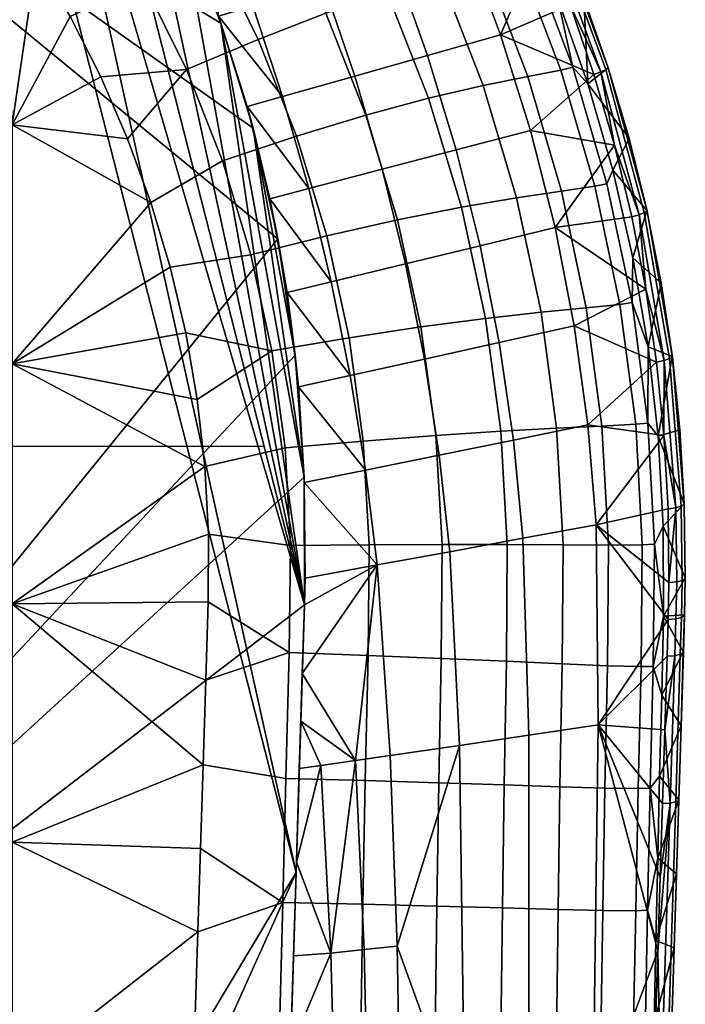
# Model space of a CAD drawing. Header units: millimetres. Extents: x -265 to 265, y -263 to 298.
# Tile 519 of 538: x 167 to 257, y -75 to 58. Entities that reach past the tile are written whole.
import ezdxf

# ---------------------------------------------------------------- set-up
doc = ezdxf.new("R2010")
doc.units = ezdxf.units.MM
doc.header["$MEASUREMENT"] = 0
for name, color, linetype in [('kryt', 254, 'Continuous'), ('nozky', 250, 'Continuous'), ('osy', 6, 'Continuous'), ('sedak', 23, 'Continuous')]:
    doc.layers.add(name, color=color, linetype=linetype)

msp = doc.modelspace()

# ---------------------------------------------------------------- linework, layer by layer
at = {"layer": 'osy'}
msp.add_lwpolyline([(200, 0), (-200, 0)], dxfattribs=at)

# ---------------------------------------------------------------- meshes
at = {"layer": 'kryt'}
mesh = msp.add_polyface(dxfattribs=at)
corners = [(-52, 180.81, 380), (-45, 182.38, 380), (-45, 120, 380), (-90, 120, 380), (-90, -110, 380), (90, -110, 380), (90, 120, 380), (45, 120, 380), (45, 182.38, 380), (52, 180.81, 380), (63.79, 177.63, 380), (75.41, 173.78, 380), (86.83, 169.27, 380), (98.02, 164.1, 380), (109.36, 158.02, 380), (120.36, 151.23, 380), (130.96, 143.71, 380), (141.1, 135.47, 380), (150.72, 126.5, 380), (159.76, 116.79, 380), (168.17, 106.35, 380), (175.88, 95.17, 380), (182.84, 83.24, 380), (188.99, 70.57, 380), (194.27, 57.15, 380), (198.62, 42.97, 380), (201.98, 28.03, 380), (204.29, 12.33, 380), (205.51, -4.13, 380), (205.55, -21.37, 380), (201.02, -165.96, 380), (200.74, -168.62, 380), (200.04, -171.3, 380), (198.9, -173.89, 380), (197.34, -176.31, 380), (195.42, -178.45, 380), (193.22, -180.24, 380), (190.82, -181.62, 380), (188.34, -182.6, 380), (165.66, -189.14, 380), (142.64, -194.87, 380), (119.33, -199.75, 380), (95.77, -203.78, 380), (72, -206.93, 380), (48.09, -209.19, 380), (24.07, -210.55, 380), (0, -211, 380), (-24.07, -210.55, 380), (-48.09, -209.19, 380), (-72, -206.93, 380), (-95.77, -203.78, 380), (-119.33, -199.75, 380), (-142.64, -194.87, 380), (-165.66, -189.14, 380), (-188.34, -182.6, 380), (-190.82, -181.62, 380), (-193.22, -180.24, 380), (-195.42, -178.45, 380), (-197.34, -176.31, 380), (-198.9, -173.89, 380), (-200.04, -171.3, 380), (-200.74, -168.62, 380), (-201.02, -165.96, 380), (-205.55, -21.37, 380), (-205.51, -4.13, 380), (-204.29, 12.33, 380), (-201.98, 28.03, 380), (-198.62, 42.97, 380), (-194.27, 57.15, 380), (-188.99, 70.57, 380), (-182.84, 83.24, 380), (-175.88, 95.17, 380), (-168.17, 106.35, 380), (-159.76, 116.79, 380), (-150.72, 126.5, 380), (-141.1, 135.47, 380), (-130.96, 143.71, 380), (-120.36, 151.23, 380), (-109.36, 158.02, 380), (-98.02, 164.1, 380), (-86.83, 169.27, 380), (-75.41, 173.78, 380), (-63.79, 177.63, 380), (-52, 180.81, 380), (-52, 180.81, 400), (-45, 182.38, 380), (-45, 182.38, 400), (-45, 182.38, 380), (-45, 182.38, 400), (-45, 120, 380), (-45, 120, 400), (-45, 120, 380), (-45, 120, 400), (-90, 120, 380), (-90, 120, 400), (-90, 120, 380), (-90, 120, 400), (-90, -110, 380), (-90, -110, 400), (-90, -110, 380), (-90, -110, 400), (90, -110, 380), (90, -110, 400), (90, -110, 380), (90, -110, 400), (90, 120, 380), (90, 120, 400), (90, 120, 380), (90, 120, 400), (45, 120, 380), (45, 120, 400), (45, 120, 380), (45, 120, 400), (45, 182.38, 380), (45, 182.38, 400), (45, 182.38, 380), (45, 182.38, 400), (52, 180.81, 380), (52, 180.81, 400)]
mesh.append_faces([[corners[k] for k in face] for face in [(15, 6, 14, 14), (17, 6, 16, 16), (6, 15, 16, 16), (6, 13, 14, 14), (7, 10, 11, 11), (13, 6, 12, 12), (11, 12, 6, 6), (7, 9, 10, 10), (18, 6, 17, 17), (23, 6, 22, 22), (25, 6, 24, 24), (6, 23, 24, 24), (26, 6, 25, 25), (20, 6, 19, 19), (18, 19, 6, 6), (6, 21, 22, 22), (20, 21, 6, 6), (11, 6, 7, 7), (8, 9, 7, 7), (82, 0, 2, 2), (3, 80, 81, 81), (2, 81, 82, 82), (1, 2, 0, 0), (79, 3, 78, 78), (76, 77, 3, 3), (77, 78, 3, 3), (80, 3, 79, 79), (3, 74, 75, 75), (73, 3, 72, 72), (3, 66, 67, 67), (74, 3, 73, 73), (76, 3, 75, 75), (3, 81, 2, 2), (72, 3, 71, 71), (71, 3, 70, 70), (3, 69, 70, 70), (69, 3, 68, 68), (68, 3, 67, 67), (6, 26, 5, 5), (29, 5, 28, 28), (30, 31, 36, 36), (5, 29, 30, 30), (34, 31, 32, 32), (5, 27, 28, 28), (36, 31, 34, 34), (5, 30, 39, 39), (33, 34, 32, 32), (36, 34, 35, 35), (38, 36, 37, 37), (39, 40, 5, 5), (39, 30, 38, 38), (5, 40, 41, 41), (42, 43, 5, 5), (5, 43, 44, 44), (46, 5, 45, 45), (5, 44, 45, 45), (5, 41, 42, 42), (38, 30, 36, 36), (4, 5, 46, 46), (60, 61, 62, 62), (62, 57, 58, 58), (59, 60, 58, 58), (60, 62, 58, 58), (53, 62, 4, 4), (65, 66, 4, 4), (4, 64, 65, 65), (64, 4, 63, 63), (63, 4, 62, 62), (4, 66, 3, 3), (50, 51, 4, 4), (49, 4, 48, 48), (50, 4, 49, 49), (4, 51, 52, 52), (57, 62, 56, 56), (56, 62, 55, 55), (62, 54, 55, 55), (54, 62, 53, 53), (4, 52, 53, 53), (47, 48, 4, 4), (47, 4, 46, 46), (27, 5, 26, 26), (84, 86, 85, 83), (88, 90, 89, 87), (92, 94, 93, 91), (96, 98, 97, 95), (100, 102, 101, 99), (104, 106, 105, 103), (108, 110, 109, 107), (112, 114, 113, 111), (116, 118, 117, 115)]])
at = {"layer": 'nozky'}
mesh = msp.add_polyface(dxfattribs=at)
corners = [(215.5, 200.57), (214.52, 195.66, 4.5), (210.02, 197.03, 4.5), (211.93, 201.65), (205.87, 199.25, 4.5), (208.65, 203.41), (222.91, 200.57), (223.88, 195.66, 4.5), (219.2, 195.2, 4.5), (219.2, 200.2), (229.76, 203.41), (232.54, 199.25, 4.5), (228.39, 197.03, 4.5), (226.47, 201.65), (200.57, -222.91), (200.2, -219.2), (201.65, -211.93), (200.57, -215.5), (203.41, -208.65), (205.77, -205.77), (208.65, -203.41), (226.47, -201.65), (236.76, -211.93), (235, -208.65), (232.64, -205.77), (215.5, -200.57), (219.2, -200.2), (211.93, -201.65), (222.91, -200.57), (229.76, -203.41), (203.41, -208.65), (199.25, -205.87, 4.5), (202.23, -202.23, 4.5), (205.77, -205.77), (200.57, -215.5), (195.66, -214.52, 4.5), (197.03, -210.02, 4.5), (201.65, -211.93), (200.2, -219.2), (195.2, -219.2, 4.5), (236.76, -211.93), (241.38, -210.02, 4.5), (242.74, -214.52, 4.5), (237.84, -215.5), (232.64, -205.77), (236.17, -202.23, 4.5), (239.16, -205.87, 4.5), (235, -208.65), (243.2, -219.2, 4.5), (238.2, -219.2), (226.47, -201.65), (228.39, -197.03, 4.5), (232.54, -199.25, 4.5), (229.76, -203.41), (219.2, -200.2), (219.2, -195.2, 4.5), (223.88, -195.66, 4.5), (222.91, -200.57), (211.93, -201.65), (210.02, -197.03, 4.5), (214.52, -195.66, 4.5), (215.5, -200.57), (205.77, -205.77), (202.23, -202.23, 4.5), (205.87, -199.25, 4.5), (208.65, -203.41)]
mesh.append_faces([[corners[k] for k in face] for face in [(0, 1, 2, 3), (3, 2, 4, 5), (6, 7, 8, 9), (10, 11, 12, 13), (13, 12, 7, 6), (9, 8, 1, 0), (14, 15, 16, 16), (16, 15, 17, 17), (16, 18, 19, 19), (16, 19, 20, 20), (21, 22, 16, 16), (23, 22, 24, 24), (20, 25, 26, 26), (25, 20, 27, 27), (20, 26, 16, 16), (26, 21, 16, 16), (21, 26, 28, 28), (22, 21, 29, 29), (29, 24, 22, 22), (30, 31, 32, 33), (34, 35, 36, 37), (37, 36, 31, 30), (38, 39, 35, 34), (40, 41, 42, 43), (44, 45, 46, 47), (47, 46, 41, 40), (43, 42, 48, 49), (50, 51, 52, 53), (54, 55, 56, 57), (57, 56, 51, 50), (58, 59, 60, 61), (62, 63, 64, 65), (65, 64, 59, 58), (61, 60, 55, 54), (53, 52, 45, 44)]])
at = {"layer": 'sedak'}
mesh = msp.add_polyface(dxfattribs=at)
corners = [(201.17, 12.93, 459.77), (191.09, 6.34, 462.26), (192.11, -2.71, 462.14), (202.95, -0.2, 459.53), (198.34, 25.89, 460.09), (187.44, 24.21, 462.59), (189.53, 15.33, 462.42), (203.02, -44.82, 459.07), (191.87, -42.97, 461.71), (191.52, -54.27, 461.41), (202.62, -61.55, 458.63), (191.16, -65.52, 461.01), (190.81, -76.79, 460.51), (202.2, -78.72, 457.97), (203.49, -27.8, 459.31), (192.24, -31.55, 461.91), (190.59, -83.77, 460.16), (190.37, -90.74, 459.77), (201.8, -95.01, 457.19), (190.15, -97.72, 459.35), (192.56, -20.96, 462), (136.5, 11.18, 470.06), (136.5, -21.21, 469.93), (166.11, -21.23, 466.59), (166.11, 11.16, 466.57), (136.5, 43.43, 469.29), (166.11, 43.41, 465.51), (166.11, -85.12, 463.93), (166.11, -53.44, 465.67), (192.59, -11.84, 462.05), (184.82, 32.95, 462.77), (204.42, -57.52, 400), (119.33, -199.75, 400), (159.76, 116.79, 400), (168.17, 106.35, 400), (205.55, -21.37, 400)]
mesh.append_faces([[corners[k] for k in face] for face in [(0, 1, 2, 3), (4, 5, 6, 0), (7, 8, 9, 10), (10, 11, 12, 13), (14, 15, 8, 7), (13, 16, 17, 18), (0, 6, 1, 1), (10, 9, 11, 11), (13, 12, 16, 16), (18, 17, 19, 19), (15, 14, 20, 20), (21, 22, 23, 24), (25, 21, 24, 26), (17, 16, 27, 27), (12, 11, 27, 27), (27, 16, 12, 12), (19, 17, 27, 27), (28, 27, 11, 11), (29, 23, 20, 20), (20, 23, 15, 15), (8, 28, 9, 9), (11, 9, 28, 28), (23, 29, 2, 2), (15, 23, 8, 8), (1, 24, 2, 2), (24, 1, 6, 6), (24, 6, 5, 5), (5, 30, 24, 24), (8, 23, 28, 28), (2, 24, 23, 23), (30, 26, 24, 24), (31, 32, 33, 33), (34, 35, 31, 31)]])
mesh = msp.add_polyface(dxfattribs=at)
corners = [(161.4, 95.17, 462.11), (169.46, 101.8, 459.44), (160.1, 111.95, 459.85), (152.52, 104.8, 462.5), (186.29, 96.33, 455.5), (193.84, 100.76, 450.9), (184.44, 112.6, 451.31), (177.21, 107.67, 455.91), (178.14, 90.99, 459.06), (169.62, 84.93, 461.76), (177.12, 74.11, 461.43), (186.06, 79.56, 458.68), (183.8, 62.75, 461.1), (193.14, 67.54, 458.3), (147.15, 94.79, 464.47), (153.26, 88.01, 464.21), (159.02, 80.94, 463.97), (164.4, 73.58, 463.75), (169.39, 65.94, 463.54), (178.06, 49.89, 463.16), (189.62, 50.88, 460.77), (173.95, 58.04, 463.35), (181.69, 41.52, 462.97), (166.11, 43.41, 465.51), (184.82, 32.95, 462.77), (136.5, 43.43, 469.29), (204.42, -57.52, 400), (159.76, 116.79, 400), (168.17, 106.35, 400), (168.17, 106.35, 368.61), (182.84, 83.24, 368.61), (182.84, 83.24, 400), (175.88, 95.17, 400), (168.17, 106.35, 400), (183.71, 81.59, 366.84), (175.88, 95.17, 364.83), (179.94, 88.47, 365.9), (162.21, 113.9, 360.87), (170.2, 103.58, 363.25), (178.23, 106.7, 368.32), (186.24, 109.76, 374.32), (192.41, 98.31, 375.06), (183.93, 95.22, 369.19), (175.88, 95.17, 364.83), (179.94, 88.47, 365.9), (170.2, 103.58, 363.25), (189.24, 83.51, 370.02), (183.71, 81.59, 366.84)]
mesh.append_faces([[corners[k] for k in face] for face in [(0, 1, 2, 3), (4, 5, 6, 7), (8, 4, 7, 1), (9, 8, 1, 0), (10, 11, 8, 9), (12, 13, 11, 10), (3, 14, 15, 0), (16, 9, 0, 15), (9, 17, 18, 10), (19, 20, 12, 21), (10, 18, 21, 12), (17, 9, 16, 16), (20, 19, 22, 22), (22, 23, 24, 24), (19, 23, 22, 22), (19, 21, 23, 23), (18, 23, 21, 21), (18, 17, 23, 23), (23, 17, 25, 25), (26, 27, 28, 28), (29, 30, 31, 32), (33, 29, 32, 32), (34, 31, 30, 30), (30, 35, 36, 36), (34, 30, 36, 36), (29, 37, 38, 38), (35, 30, 29, 29), (29, 38, 35, 35), (39, 40, 41, 42), (43, 39, 42, 42), (42, 44, 43, 43), (39, 43, 45, 45), (44, 46, 47, 47)]])
mesh = msp.add_polyface(dxfattribs=at)
corners = [(208.43, 58.48, 454.21), (216.73, 61.31, 449.54), (210.07, 75.07, 450.03), (201.98, 71.69, 454.67), (199.3, 54.96, 457.9), (193.14, 67.54, 458.3), (189.62, 50.88, 460.77), (183.8, 62.75, 461.1), (213.82, 44.75, 453.72), (222.3, 47.04, 449.02), (204.47, 41.9, 457.47), (194.48, 38.57, 460.43), (208.57, 28.43, 457.03), (218.12, 30.6, 453.2), (198.34, 25.89, 460.09), (181.69, 41.52, 462.97), (184.82, 32.95, 462.77), (187.44, 24.21, 462.59), (175.88, 95.17, 400), (182.84, 83.24, 400), (205.55, -21.37, 400), (194.27, 57.15, 400), (188.99, 70.57, 400), (168.17, 106.35, 400), (204.29, 12.33, 400), (198.62, 42.97, 400), (201.98, 28.03, 400), (205.51, -4.13, 400), (198.62, 42.97, 400), (200.9, 33.44, 370.46), (201.98, 28.03, 400), (188.99, 70.57, 400), (193.94, 58.09, 369.14), (194.27, 57.15, 400), (197.82, 45.88, 369.9), (203.2, 20.79, 370.84), (206.13, 34.81, 373.02), (216.06, 37.42, 378.34), (219.2, 24.68, 378.91), (209.18, 22.25, 373.69), (202.6, 47.24, 372.32), (212.37, 50.01, 377.75), (208.14, 62.42, 377.12), (217.7, 65.32, 383.33), (222.17, 52.79, 383.81), (198.59, 59.51, 371.59), (194.14, 71.61, 370.82), (203.39, 74.62, 376.46), (197.82, 45.88, 369.9), (200.9, 33.44, 370.46), (193.94, 58.09, 369.14)]
mesh.append_faces([[corners[k] for k in face] for face in [(0, 1, 2, 3), (4, 0, 3, 5), (6, 4, 5, 7), (8, 9, 1, 0), (10, 8, 0, 4), (11, 10, 4, 6), (12, 13, 8, 10), (14, 12, 10, 11), (6, 15, 16, 11), (11, 16, 17, 14), (18, 19, 20, 20), (21, 20, 22, 22), (22, 20, 19, 19), (23, 18, 20, 20), (24, 25, 26, 26), (27, 21, 25, 25), (28, 29, 30, 30), (31, 32, 33, 33), (33, 34, 28, 28), (29, 35, 30, 30), (32, 34, 33, 33), (34, 29, 28, 28), (36, 37, 38, 39), (40, 41, 37, 36), (42, 43, 44, 41), (45, 42, 41, 40), (46, 47, 42, 45), (48, 40, 36, 36), (49, 36, 39, 39), (49, 48, 36, 36), (40, 48, 50, 50), (46, 45, 50, 50), (50, 45, 40, 40)]])
mesh = msp.add_polyface(dxfattribs=at)
corners = [(246.21, 50.88, 400.37), (245.56, 50.57, 399), (238.66, 69.3, 398.94), (239.27, 69.63, 400.33), (246.55, 51.1, 401.89), (239.59, 69.85, 401.87), (241.39, 59.62, 397.88), (237.75, 68.88, 397.82), (247.38, 40.66, 397.97), (244.6, 50.21, 397.93), (239.54, 69.86, 403.43), (243.24, 60.58, 403.43), (246.51, 51.14, 403.43), (249.35, 41.56, 403.43), (251.77, 31.79, 401.9), (235.41, 78.97, 403.43), (229.93, 64.98, 436.86), (234.36, 66.08, 428.78), (227.43, 80.85, 429.22), (223.05, 79.51, 437.32), (223.97, 63.45, 443.78), (217.18, 77.65, 444.26), (240.15, 50.82, 428.33), (241.75, 51.22, 423.88), (235.94, 66.56, 424.33), (235.68, 49.94, 436.37), (229.66, 48.74, 443.26), (222.3, 47.04, 449.02), (216.73, 61.31, 449.54), (239.74, 60.42, 419.42), (235.05, 71.64, 419.75), (243.78, 48.96, 419.09), (222.17, 52.79, 383.81), (232, 55.56, 390.53), (236.04, 42.66, 390.81), (226.03, 40.04, 384.27), (212.37, 50.01, 377.75), (216.06, 37.42, 378.34), (217.7, 65.32, 383.33), (227.26, 68.21, 390.23), (212.63, 77.6, 382.83), (221.85, 80.57, 389.92), (233.71, 77.97, 397.75)]
mesh.append_faces([[corners[k] for k in face] for face in [(0, 1, 2, 3), (4, 0, 3, 5), (2, 6, 7, 7), (1, 8, 9, 9), (1, 9, 6, 6), (1, 6, 2, 2), (5, 10, 11, 4), (4, 12, 13, 14), (5, 15, 10, 10), (4, 11, 12, 12), (16, 17, 18, 19), (20, 16, 19, 21), (22, 23, 24, 17), (25, 22, 17, 16), (26, 25, 16, 20), (27, 26, 20, 28), (24, 29, 30, 30), (23, 31, 29, 29), (24, 23, 29, 29), (12, 11, 31, 31), (13, 12, 31, 31), (29, 11, 10, 10), (10, 30, 29, 29), (31, 11, 29, 29), (32, 33, 34, 35), (36, 32, 35, 37), (38, 39, 33, 32), (40, 41, 39, 38), (9, 33, 6, 6), (6, 33, 7, 7), (39, 42, 7, 7), (7, 33, 39, 39), (9, 34, 33, 33)]])
mesh = msp.add_polyface(dxfattribs=at)
corners = [(211.58, 14.67, 456.62), (221.27, 16.14, 452.73), (218.12, 30.6, 453.2), (208.57, 28.43, 457.03), (201.17, 12.93, 459.77), (198.34, 25.89, 460.09), (213.48, 0.72, 456.3), (223.26, 1.49, 452.35), (202.95, -0.2, 459.53), (203.68, -13.38, 459.38), (214.28, -13.27, 456.12), (203.49, -27.8, 459.31), (214.13, -28.21, 456.05), (203.02, -44.82, 459.07), (213.75, -45.11, 455.85), (192.59, -11.84, 462.05), (192.56, -20.96, 462), (192.11, -2.71, 462.14), (204.29, 12.33, 400), (205.51, -4.13, 400), (198.62, 42.97, 400), (205.55, -21.37, 400), (194.27, 57.15, 400), (205.26, -30.67, 370.93), (204.42, -57.52, 378.17), (205.55, -21.37, 371.01), (205.55, -21.37, 385.5), (205.55, -21.37, 400), (205.51, -4.13, 400), (203.2, 20.79, 370.84), (204.73, 8.03, 371.05), (204.29, 12.33, 400), (205.64, -17.76, 371.05), (205.53, -4.85, 371.12), (201.98, 28.03, 400), (209.18, 22.25, 373.69), (219.2, 24.68, 378.91), (221.76, 11.8, 379.44), (211.74, 9.58, 374.32), (205.53, -4.85, 371.12), (213.79, -3.18, 374.91), (215.35, -16, 375.46), (203.2, 20.79, 370.84), (204.73, 8.03, 371.05), (212.43, -42.41, 374.24), (217.1, -41.74, 376.45), (205.64, -17.76, 371.05), (200.9, 33.44, 370.46), (205.55, -21.37, 371.01), (205.26, -30.67, 370.93)]
mesh.append_faces([[corners[k] for k in face] for face in [(0, 1, 2, 3), (4, 0, 3, 5), (6, 7, 1, 0), (8, 6, 0, 4), (9, 10, 6, 8), (11, 12, 10, 9), (13, 14, 12, 11), (9, 15, 16, 11), (8, 17, 15, 9), (18, 19, 20, 20), (21, 22, 19, 19), (23, 24, 25, 25), (25, 24, 26, 26), (26, 27, 28, 28), (29, 30, 31, 31), (30, 28, 31, 31), (32, 25, 26, 26), (26, 33, 32, 32), (28, 33, 26, 26), (33, 28, 30, 30), (34, 29, 31, 31), (35, 36, 37, 38), (39, 40, 41, 41), (42, 35, 38, 38), (43, 38, 40, 40), (44, 41, 45, 45), (42, 38, 43, 43), (39, 41, 46, 46), (47, 35, 42, 42), (39, 43, 40, 40), (41, 48, 46, 46), (49, 41, 44, 44), (41, 49, 48, 48)]])
mesh = msp.add_polyface(dxfattribs=at)
corners = [(251.4, 31.57, 400.39), (250.72, 31.28, 399.05), (245.56, 50.57, 399), (246.21, 50.88, 400.37), (251.77, 31.79, 401.9), (246.55, 51.1, 401.89), (254.8, 11.86, 400.41), (254.09, 11.6, 399.07), (255.2, 12.08, 401.9), (249.72, 30.99, 398), (247.38, 40.66, 397.97), (251.61, 21.23, 398.02), (251.74, 31.86, 403.43), (253.68, 22.05, 403.43), (249.35, 41.56, 403.43), (244.74, 35.16, 427.86), (246.37, 35.47, 423.43), (241.75, 51.22, 423.88), (240.15, 50.82, 428.33), (240.24, 34.49, 435.86), (235.68, 49.94, 436.37), (234.17, 33.59, 442.72), (229.66, 48.74, 443.26), (226.73, 32.32, 448.47), (222.3, 47.04, 449.02), (218.12, 30.6, 453.2), (213.82, 44.75, 453.72), (248.11, 19.18, 427.39), (249.75, 19.42, 422.96), (243.58, 18.72, 435.36), (237.48, 18.13, 442.2), (229.98, 17.29, 447.96), (221.27, 16.14, 452.73), (243.78, 48.96, 419.09), (247.17, 37.29, 418.75), (249.88, 25.45, 418.4), (229.25, 27.11, 384.7), (239.36, 29.56, 391.07), (241.95, 16.29, 391.31), (231.83, 14.04, 385.11), (226.03, 40.04, 384.27), (236.04, 42.66, 390.81), (216.06, 37.42, 378.34), (219.2, 24.68, 378.91), (244.6, 50.21, 397.93)]
mesh.append_faces([[corners[k] for k in face] for face in [(0, 1, 2, 3), (4, 0, 3, 5), (6, 7, 1, 0), (8, 6, 0, 4), (1, 9, 10, 10), (2, 1, 10, 10), (11, 9, 1, 1), (4, 12, 13, 8), (4, 14, 12, 12), (15, 16, 17, 18), (19, 15, 18, 20), (21, 19, 20, 22), (23, 21, 22, 24), (25, 23, 24, 26), (27, 28, 16, 15), (29, 27, 15, 19), (30, 29, 19, 21), (31, 30, 21, 23), (32, 31, 23, 25), (33, 17, 16, 34), (34, 16, 28, 35), (12, 14, 34, 34), (35, 13, 12, 12), (33, 34, 14, 14), (35, 12, 34, 34), (36, 37, 38, 39), (40, 41, 37, 36), (42, 40, 36, 43), (37, 9, 11, 11), (10, 9, 37, 37), (38, 37, 11, 11), (37, 41, 10, 10), (41, 44, 10, 10)]])
mesh = msp.add_polyface(dxfattribs=at)
corners = [(256.39, -8.08, 400.41), (255.66, -8.3, 399.07), (254.09, 11.6, 399.07), (254.8, 11.86, 400.41), (256.8, -7.85, 401.9), (255.2, 12.08, 401.9), (253.06, 11.39, 398.04), (251.61, 21.23, 398.02), (254.62, -8.43, 398.05), (254.06, 1.5, 398.05), (250.72, 31.28, 399.05), (253.68, 22.05, 403.43), (255.17, 12.17, 403.43), (256.2, 2.23, 403.43), (250.24, 3, 426.93), (251.89, 3.16, 422.5), (249.75, 19.42, 422.96), (248.11, 19.18, 427.39), (245.69, 2.74, 434.91), (243.58, 18.72, 435.36), (239.58, 2.46, 441.75), (237.48, 18.13, 442.2), (232.04, 2.06, 447.53), (229.98, 17.29, 447.96), (223.26, 1.49, 452.35), (221.27, 16.14, 452.73), (251.93, 13.47, 418.05), (249.88, 25.45, 418.4), (253.28, 1.38, 417.7), (253.97, -10.74, 417.34), (256.79, -7.74, 403.43), (231.83, 14.04, 385.11), (241.95, 16.29, 391.31), (243.79, 2.9, 391.54), (233.75, 0.85, 385.48), (221.76, 11.8, 379.44), (223.75, -1.17, 379.94), (211.74, 9.58, 374.32), (213.79, -3.18, 374.91), (219.2, 24.68, 378.91), (229.25, 27.11, 384.7), (244.89, -10.57, 391.75)]
mesh.append_faces([[corners[k] for k in face] for face in [(0, 1, 2, 3), (4, 0, 3, 5), (2, 6, 7, 7), (1, 8, 9, 9), (2, 9, 6, 6), (7, 10, 2, 2), (9, 2, 1, 1), (5, 11, 12, 12), (5, 12, 13, 13), (13, 4, 5, 5), (14, 15, 16, 17), (18, 14, 17, 19), (20, 18, 19, 21), (22, 20, 21, 23), (24, 22, 23, 25), (16, 26, 27, 27), (15, 28, 26, 26), (15, 26, 16, 16), (13, 12, 28, 28), (12, 11, 26, 26), (29, 30, 28, 28), (28, 30, 13, 13), (11, 27, 26, 26), (26, 28, 12, 12), (31, 32, 33, 34), (35, 31, 34, 36), (37, 35, 36, 38), (39, 40, 31, 35), (9, 33, 6, 6), (7, 6, 32, 32), (32, 6, 33, 33), (41, 33, 9, 9)]])
mesh = msp.add_polyface(dxfattribs=at)
corners = [(256.52, -18.08, 400.4), (255.78, -18.29, 399.07), (255.66, -8.3, 399.07), (256.39, -8.08, 400.41), (256.94, -17.85, 401.9), (256.8, -7.85, 401.9), (256.41, -23.08, 400.4), (255.67, -23.28, 399.06), (256.84, -22.85, 401.9), (254.73, -18.38, 398.04), (254.62, -8.43, 398.05), (254.62, -23.35, 398.03), (256.92, -17.74, 403.43), (256.82, -22.73, 403.43), (256.79, -7.74, 403.43), (256.2, 2.23, 403.43), (251.13, -13.29, 426.49), (252.79, -13.21, 422.03), (251.89, 3.16, 422.5), (250.24, 3, 426.93), (246.58, -13.33, 434.52), (245.69, 2.74, 434.91), (240.47, -13.29, 441.41), (239.58, 2.46, 441.75), (232.92, -13.24, 447.25), (232.04, 2.06, 447.53), (224.12, -13.23, 452.11), (223.26, 1.49, 452.35), (214.28, -13.27, 456.12), (213.48, 0.72, 456.3), (250.96, -29.71, 426.08), (252.61, -29.69, 421.58), (240.34, -29.34, 441.18), (246.43, -29.6, 434.19), (232.8, -29, 447.1), (224, -28.62, 452.02), (214.13, -28.21, 456.05), (253.28, 1.38, 417.7), (253.97, -10.74, 417.34), (253.99, -22.89, 416.99), (233.75, 0.85, 385.48), (243.79, 2.9, 391.54), (244.89, -10.57, 391.75), (235.01, -12.4, 385.83), (223.75, -1.17, 379.94), (225.16, -14.21, 380.4), (213.79, -3.18, 374.91), (215.35, -16, 375.46), (254.06, 1.5, 398.05)]
mesh.append_faces([[corners[k] for k in face] for face in [(0, 1, 2, 3), (4, 0, 3, 5), (6, 7, 1, 0), (8, 6, 0, 4), (2, 9, 10, 10), (9, 2, 1, 1), (1, 7, 11, 9), (12, 4, 5, 5), (8, 4, 12, 13), (5, 14, 12, 12), (15, 14, 5, 5), (16, 17, 18, 19), (20, 16, 19, 21), (22, 20, 21, 23), (24, 22, 23, 25), (26, 24, 25, 27), (28, 26, 27, 29), (30, 31, 17, 16), (32, 33, 20, 22), (34, 32, 22, 24), (35, 34, 24, 26), (36, 35, 26, 28), (37, 18, 17, 38), (17, 39, 38, 38), (39, 13, 12, 12), (12, 14, 38, 38), (38, 39, 12, 12), (40, 41, 42, 43), (44, 40, 43, 45), (46, 44, 45, 47), (10, 9, 42, 42), (48, 10, 42, 42), (9, 11, 42, 42)]])
mesh = msp.add_polyface(dxfattribs=at)
corners = [(256.26, -28.06, 400.4), (255.52, -28.25, 399.06), (255.67, -23.28, 399.06), (256.41, -23.08, 400.4), (256.68, -27.84, 401.9), (256.84, -22.85, 401.9), (255.64, -47.99, 400.4), (254.89, -48.15, 399.05), (256.06, -47.8, 401.9), (253.86, -48.21, 398.01), (254.16, -38.26, 398.02), (254.47, -28.32, 398.02), (254.62, -23.35, 398.03), (256.82, -22.73, 403.43), (256.67, -27.73, 403.43), (256.36, -37.71, 403.43), (256.05, -47.7, 403.43), (246.43, -29.6, 434.19), (250.96, -29.71, 426.08), (251.13, -13.29, 426.49), (246.58, -13.33, 434.52), (250.57, -46.17, 425.67), (252.21, -46.13, 421.14), (252.61, -29.69, 421.58), (246.08, -46.11, 433.87), (240.02, -45.94, 440.93), (240.34, -29.34, 441.18), (232.5, -45.69, 446.89), (232.8, -29, 447.1), (223.67, -45.4, 451.83), (224, -28.62, 452.02), (213.75, -45.11, 455.85), (214.13, -28.21, 456.05), (253.75, -33.57, 416.68), (253.99, -22.89, 416.99), (253.47, -44.52, 416.36), (252.79, -13.21, 422.03), (235.01, -12.4, 385.83), (244.89, -10.57, 391.75), (245.19, -37.57, 392.12), (235.82, -38.98, 386.44), (225.16, -14.21, 380.4), (226.46, -40.38, 381.22), (215.35, -16, 375.46), (217.1, -41.74, 376.45)]
mesh.append_faces([[corners[k] for k in face] for face in [(0, 1, 2, 3), (4, 0, 3, 5), (6, 7, 1, 0), (8, 6, 0, 4), (7, 9, 10, 10), (11, 12, 2, 1), (7, 10, 1, 1), (1, 10, 11, 11), (13, 14, 4, 5), (15, 4, 14, 14), (4, 15, 16, 8), (17, 18, 19, 20), (21, 22, 23, 18), (24, 21, 18, 17), (25, 24, 17, 26), (27, 25, 26, 28), (29, 27, 28, 30), (31, 29, 30, 32), (23, 33, 34, 34), (33, 23, 22, 35), (34, 36, 23, 23), (14, 13, 34, 34), (15, 14, 33, 33), (15, 35, 16, 16), (35, 15, 33, 33), (33, 14, 34, 34), (37, 38, 39, 40), (41, 37, 40, 42), (43, 41, 42, 44), (11, 10, 39, 39), (10, 9, 39, 39), (11, 39, 12, 12), (38, 12, 39, 39)]])
mesh = msp.add_polyface(dxfattribs=at)
corners = [(202.62, -61.55, 458.63), (213.44, -61.81, 455.46), (213.75, -45.11, 455.85), (203.02, -44.82, 459.07), (202.2, -78.72, 457.97), (213.14, -78.95, 454.9), (201.8, -95.01, 457.19), (212.82, -95.22, 454.25), (204.42, -57.52, 385.45), (203.29, -93.67, 385.45), (203.29, -93.67, 392.72), (204.42, -57.52, 392.72), (204.42, -57.52, 378.17), (203.29, -93.67, 378.17), (203.27, -94.07, 371.43), (202.88, -106.58, 371.72), (203.29, -93.67, 400), (204.42, -57.52, 400), (205.55, -21.37, 400), (205.55, -21.37, 385.5), (204.07, -68.78, 371.04), (203.67, -81.42, 371.2), (204.46, -56.14, 370.93), (204.86, -43.49, 370.9), (205.26, -30.67, 370.93), (205.06, -37.09, 370.9), (209.11, -68.39, 373.21), (212.43, -42.41, 374.24), (213.6, -67.93, 375.25), (214.15, -93.43, 376.2), (209.8, -93.69, 374.22), (218.08, -67.47, 377.39), (218.5, -93.16, 378.28), (217.1, -41.74, 376.45), (203.67, -81.42, 371.2), (202.88, -106.58, 371.72), (203.27, -94.07, 371.43), (204.07, -68.78, 371.04), (207.75, -43.08, 372.14), (205.06, -37.09, 370.9), (205.26, -30.67, 370.93), (204.46, -56.14, 370.93), (204.86, -43.49, 370.9)]
mesh.append_faces([[corners[k] for k in face] for face in [(0, 1, 2, 3), (4, 5, 1, 0), (6, 7, 5, 4), (8, 9, 10, 11), (12, 13, 9, 8), (14, 15, 13, 13), (10, 16, 17, 11), (18, 19, 11, 17), (11, 19, 8, 8), (19, 12, 8, 8), (20, 21, 12, 12), (13, 12, 21, 21), (12, 22, 20, 20), (22, 12, 23, 23), (12, 24, 25, 25), (25, 23, 12, 12), (14, 13, 21, 21), (26, 27, 28, 28), (26, 28, 29, 30), (28, 31, 32, 29), (27, 33, 31, 28), (26, 30, 34, 34), (35, 36, 30, 30), (36, 34, 30, 30), (34, 37, 26, 26), (38, 39, 27, 27), (39, 40, 27, 27), (26, 41, 38, 38), (37, 41, 26, 26), (42, 38, 41, 41), (42, 39, 38, 38), (26, 38, 27, 27)]])
mesh = msp.add_polyface(dxfattribs=at)
corners = [(254.39, -87.84, 400.4), (253.64, -87.95, 399.06), (254.89, -48.15, 399.05), (255.64, -47.99, 400.4), (254.82, -87.73, 401.91), (256.06, -47.8, 401.9), (253.23, -68.09, 398.01), (253.54, -58.15, 398.01), (253.86, -48.21, 398.01), (255.74, -57.69, 403.43), (255.43, -67.68, 403.43), (256.05, -47.7, 403.43), (250.24, -62.67, 425.27), (251.85, -62.62, 420.7), (252.21, -46.13, 421.14), (250.57, -46.17, 425.67), (245.8, -62.64, 433.53), (246.08, -46.11, 433.87), (239.79, -62.51, 440.62), (240.02, -45.94, 440.93), (232.28, -62.3, 446.58), (232.5, -45.69, 446.89), (223.42, -62.06, 451.49), (223.67, -45.4, 451.83), (213.44, -61.81, 455.46), (213.75, -45.11, 455.85), (249.92, -79.61, 424.85), (251.51, -79.55, 420.24), (245.54, -79.62, 433.15), (239.57, -79.53, 440.24), (232.07, -79.37, 446.17), (223.19, -79.17, 451.02), (213.14, -78.95, 454.9), (253.22, -55.6, 416.03), (253.47, -44.52, 416.36), (252.98, -66.71, 415.71), (235.82, -38.98, 386.44), (245.19, -37.57, 392.12), (244.46, -91.49, 392.8), (235.83, -92.06, 387.57), (226.46, -40.38, 381.22), (227.18, -92.62, 382.74), (218.08, -67.47, 377.39), (217.1, -41.74, 376.45)]
mesh.append_faces([[corners[k] for k in face] for face in [(0, 1, 2, 3), (4, 0, 3, 5), (2, 6, 7, 7), (2, 7, 8, 8), (2, 1, 6, 6), (5, 9, 10, 4), (5, 11, 9, 9), (12, 13, 14, 15), (16, 12, 15, 17), (18, 16, 17, 19), (20, 18, 19, 21), (22, 20, 21, 23), (24, 22, 23, 25), (26, 27, 13, 12), (28, 26, 12, 16), (29, 28, 16, 18), (30, 29, 18, 20), (31, 30, 20, 22), (32, 31, 22, 24), (14, 33, 34, 34), (13, 35, 33, 33), (14, 13, 33, 33), (10, 9, 35, 35), (11, 33, 9, 9), (34, 33, 11, 11), (9, 33, 35, 35), (36, 37, 38, 39), (40, 36, 39, 41), (40, 42, 43, 43), (41, 42, 40, 40), (8, 7, 37, 37), (37, 7, 6, 6), (6, 38, 37, 37)]])
mesh = msp.add_polyface(dxfattribs=at)
corners = [(192.89, -163.54, 451.86), (183.13, -154.61, 454.56), (178.36, -161.89, 454.04), (188.25, -170.35, 451.34), (182.36, -176.56, 450.93), (172.39, -168.24, 453.69), (165.41, -173.45, 453.53), (175.5, -181.76, 450.7), (167.93, -185.81, 450.69), (158.52, -177.01, 453.59), (136.5, -115.29, 464.66), (136.5, -144.37, 461.27), (166.11, -144.39, 458.13), (166.11, -115.31, 461.47), (104.58, -144.36, 463.88), (104.58, -172.04, 459.53), (136.5, -172.05, 456.8), (104.58, -115.27, 467.14), (189.27, -126.77, 457.07), (189.06, -132.51, 456.51), (188.32, -139.65, 455.82), (186.57, -146.61, 455.2), (189.45, -120.2, 457.67), (189.69, -112.37, 458.32), (189.94, -104.72, 458.88), (190.15, -97.72, 459.35), (151.17, -179.46, 453.88), (145.55, -180.86, 454.16), (139.11, -182.35, 454.49), (126.39, -185.1, 455.09), (132.66, -183.77, 454.8), (166.11, -85.12, 463.93), (142.64, -194.87, 400), (119.33, -199.75, 400), (204.42, -57.52, 400), (165.66, -189.14, 400), (202.15, -129.81, 400), (188.34, -182.6, 400), (203.29, -93.67, 400)]
mesh.append_faces([[corners[k] for k in face] for face in [(0, 1, 2, 3), (4, 5, 6, 7), (3, 2, 5, 4), (8, 7, 6, 6), (8, 6, 9, 9), (10, 11, 12, 13), (14, 15, 16, 11), (17, 14, 11, 10), (18, 13, 19, 19), (19, 12, 20, 20), (12, 2, 1, 1), (1, 21, 12, 12), (21, 20, 12, 12), (13, 18, 22, 22), (22, 23, 13, 13), (24, 25, 13, 13), (13, 23, 24, 24), (12, 5, 2, 2), (26, 16, 27, 27), (27, 16, 28, 28), (29, 30, 16, 16), (5, 12, 6, 6), (25, 31, 13, 13), (6, 12, 9, 9), (19, 13, 12, 12), (12, 11, 16, 16), (16, 26, 9, 9), (16, 15, 29, 29), (9, 12, 16, 16), (32, 33, 34, 34), (35, 36, 37, 37), (38, 35, 32, 32), (34, 38, 32, 32)]])
mesh = msp.add_polyface(dxfattribs=at)
corners = [(253.64, -87.95, 399.06), (252.6, -87.97, 398.03), (252.92, -78.03, 398.02), (251.96, -107.85, 398.05), (252.28, -97.91, 398.03), (253.23, -68.09, 398.01), (254.82, -87.73, 401.91), (255.43, -67.68, 403.43), (255.13, -77.67, 403.43), (254.83, -87.66, 403.43), (254.52, -97.65, 403.44), (249.62, -95.68, 424.44), (251.19, -95.61, 419.8), (251.51, -79.55, 420.24), (249.92, -79.61, 424.85), (245.3, -95.72, 432.76), (245.54, -79.62, 433.15), (239.36, -95.68, 439.85), (239.57, -79.53, 440.24), (231.87, -95.56, 445.73), (232.07, -79.37, 446.17), (222.95, -95.4, 450.49), (223.19, -79.17, 451.02), (212.82, -95.22, 454.25), (213.14, -78.95, 454.9), (252.6, -84.66, 415.18), (252.75, -77.81, 415.38), (252.3, -98.38, 414.78), (252.45, -91.53, 414.98), (252.98, -66.71, 415.71), (251.85, -62.62, 420.7), (252.16, -105.21, 414.58), (227.18, -92.62, 382.74), (222.65, -118.73, 381.21), (218.5, -93.16, 378.28), (218.08, -67.47, 377.39), (244.46, -91.49, 392.8)]
mesh.append_faces([[corners[k] for k in face] for face in [(0, 1, 2, 2), (0, 3, 4, 4), (0, 4, 1, 1), (0, 2, 5, 5), (6, 7, 8, 8), (6, 8, 9, 9), (10, 6, 9, 9), (11, 12, 13, 14), (15, 11, 14, 16), (17, 15, 16, 18), (19, 17, 18, 20), (21, 19, 20, 22), (23, 21, 22, 24), (13, 25, 26, 26), (12, 27, 28, 28), (12, 28, 25, 25), (13, 26, 29, 30), (25, 13, 12, 12), (31, 27, 12, 12), (9, 8, 25, 25), (26, 8, 7, 7), (10, 9, 28, 28), (28, 9, 25, 25), (7, 29, 26, 26), (26, 25, 8, 8), (28, 27, 10, 10), (27, 31, 10, 10), (32, 33, 34, 34), (35, 32, 34, 34), (36, 1, 4, 4), (36, 5, 2, 2), (36, 2, 1, 1)]])

doc.saveas('drawing.dxf')
